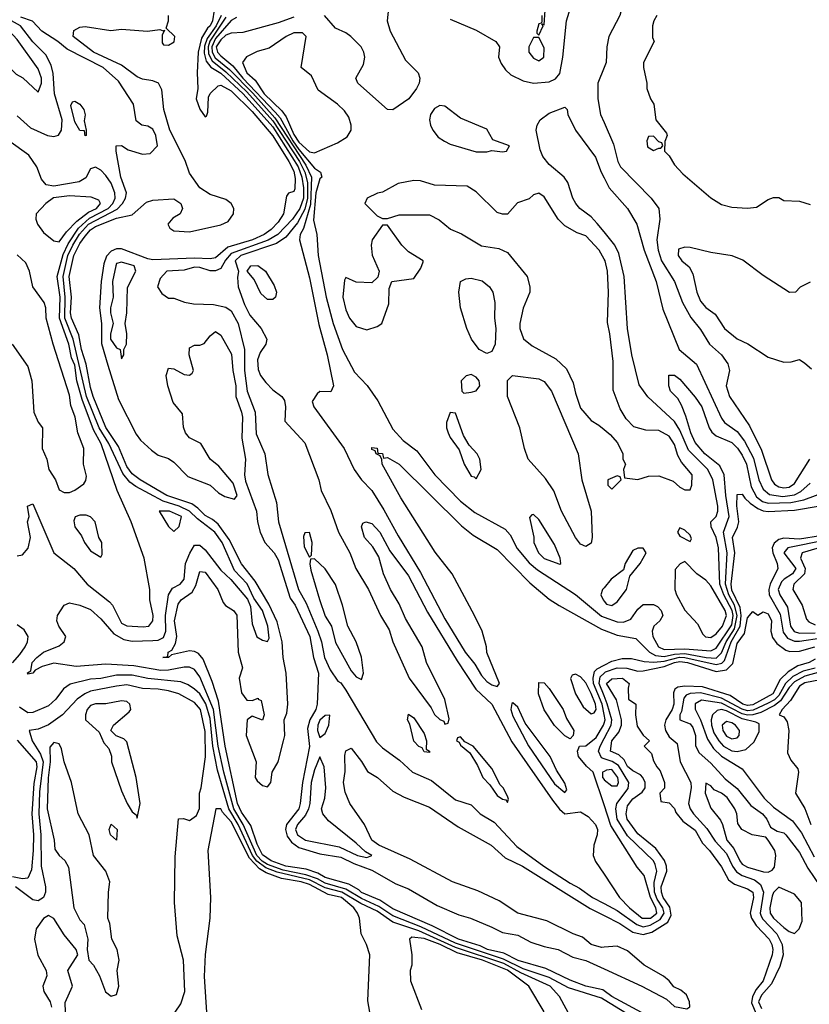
# Model space of a CAD drawing. Header units: inches. Extents: x 2380053 to 2584298, y 380219 to 546618.
# Tile 587 of 656: x 2517759 to 2520787, y 471980 to 475754. Entities that reach past the tile are written whole.
import ezdxf

# ---------------------------------------------------------------- set-up
doc = ezdxf.new("R2010")
doc.units = ezdxf.units.IN
doc.header["$MEASUREMENT"] = 0
doc.layers.add('C5417', color=7, linetype='Continuous')
doc.layers.add('C5427', color=7, linetype='Continuous')

msp = doc.modelspace()

# ---------------------------------------------------------------- linework, layer by layer
at = {"layer": 'C5417', "color": 2}
for points, elevation in [([(2519175.3, 475810), (2519168.9, 475750), (2519179.6, 475710), (2519238.9, 475598.9), (2519286.8, 475550), (2519294, 475530), (2519290.7, 475510), (2519280.7, 475490), (2519250.8, 475450), (2519190, 475409), (2519169.4, 475409.4), (2519055.3, 475510), (2519048.7, 475530), (2519078, 475582), (2519082.7, 475610), (2519079.3, 475630), (2519069.2, 475650), (2519028.7, 475690), (2519010, 475704), (2518970, 475722), (2518928, 475770)], 18), ([(2519410, 475756.3), (2519510, 475713.4), (2519584.7, 475670), (2519598.8, 475650), (2519595.5, 475610), (2519605.5, 475585.5), (2519622.3, 475562.3), (2519643.1, 475543.1), (2519690, 475519.1), (2519730, 475510.4), (2519790, 475515.3), (2519813.3, 475526.7), (2519830, 475547.3), (2519842.4, 475610), (2519856.3, 475750), (2519880.7, 475830)], 22), ([(2520000, 472032.4), (2519995.7, 472035.7), (2519929.6, 472050), (2519870, 472072.4), (2519777.3, 472117.3), (2519671.2, 472148.8), (2519616.1, 472176.1), (2519553.6, 472190), (2519524.5, 472204.5), (2519441.6, 472230), (2519340.9, 472280.9), (2519190, 472346.8), (2519140, 472380), (2519070, 472408.7), (2519059.4, 472419.4), (2519021.1, 472441.1), (2518930, 472466.7), (2518902.7, 472482.7), (2518857.9, 472497.9), (2518779.6, 472510), (2518723, 472530), (2518690, 472552.6), (2518670, 472594.5), (2518645.9, 472665.9), (2518610, 472716.8), (2518594.6, 472750), (2518546.8, 472970), (2518521.8, 473141.8), (2518497.4, 473217.4), (2518462.8, 473302.8), (2518444.4, 473324.4), (2518430, 473332.3), (2518410, 473334.5), (2518340.7, 473319.3), (2518330, 473309.6), (2518308, 473310), (2518327.3, 473312.7), (2518328.7, 473330), (2518342.5, 473337.5), (2518357.1, 473362.9), (2518361.7, 473390), (2518352.6, 473450), (2518366.3, 473513.7), (2518378.4, 473530), (2518420.1, 473559.9), (2518434.6, 473585.4), (2518450, 473638.8), (2518470, 473636.3), (2518518.4, 473570), (2518539.9, 473519.9), (2518548.7, 473508.7), (2518578.8, 473490), (2518591.6, 473471.5), (2518597.1, 473330), (2518614, 473270), (2518601, 473230), (2518610, 473174), (2518630, 473146), (2518650, 473144.7), (2518674, 473154), (2518674, 473150), (2518684.7, 473144.7), (2518696.3, 473090), (2518690, 473069), (2518650, 473084), (2518631.3, 473070), (2518627.7, 473010), (2518666, 472910), (2518662.6, 472850), (2518670, 472836.3), (2518690, 472818.4), (2518710, 472814), (2518722, 472830), (2518727.6, 472870), (2518749.7, 472910.2), (2518771.3, 472990), (2518775.4, 473010), (2518773.6, 473070), (2518783.3, 473096.7), (2518787.2, 473130), (2518781, 473250), (2518769.8, 473310), (2518765.8, 473370), (2518745.8, 473445.8), (2518714, 473514), (2518661.9, 473601.9), (2518610, 473668.3), (2518562.3, 473762.3), (2518520, 473820), (2518498.4, 473838.4), (2518470, 473853.7), (2518442.3, 473882.3), (2518418.6, 473898.6), (2518323.6, 473930), (2518220.5, 473990), (2518190, 474013), (2518170, 474041.3), (2518137.6, 474117.6), (2518090, 474191.5), (2518041, 474310), (2518030, 474343.7), (2518013.9, 474433.9), (2517996.2, 474490), (2517985.8, 474545.8), (2517957.1, 474610), (2517953.8, 474630), (2517957.5, 474690), (2517949.3, 474770), (2517966.8, 474850), (2517990, 474896.5), (2518010, 474924.2), (2518030, 474948.8), (2518050, 474961.8), (2518130, 474993.8), (2518190, 475006), (2518245.2, 475054.8), (2518270, 475061.7), (2518350, 475067), (2518376.4, 475050), (2518383.8, 475030), (2518374, 475010), (2518346.9, 474993.1), (2518327.7, 474970), (2518334.6, 474954.6), (2518350, 474944.9), (2518410, 474941.1), (2518530, 474967.4), (2518559.1, 474980.9), (2518579.1, 475010), (2518580.4, 475030), (2518569.6, 475050), (2518550, 475064.4), (2518490, 475083.5), (2518450, 475109.7), (2518410, 475165.1), (2518393.6, 475213.6), (2518334.3, 475330), (2518311.2, 475410), (2518304.6, 475484.6), (2518291.1, 475511.1), (2518270, 475519.6), (2518230, 475526), (2518210, 475535.1), (2518150, 475579.6), (2518042.4, 475630), (2517963.6, 475690), (2517967.2, 475712.7), (2517990, 475725.3), (2518010, 475727.2), (2518108.2, 475711.8), (2518150, 475717), (2518249.6, 475710.4), (2518295.9, 475715.9), (2518308.9, 475711.1), (2518314, 475714), (2518306, 475694), (2518305.2, 475665.2), (2518310, 475658), (2518330, 475656.3), (2518351.2, 475668.8), (2518354, 475690), (2518321.2, 475721.2), (2518329.6, 475750), (2518329.6, 475770)], 2), ([(2518504.6, 475790), (2518498, 475750), (2518490.1, 475730), (2518479, 475721), (2518456.5, 475683.5), (2518443.6, 475630), (2518439.5, 475550), (2518442, 475490), (2518436.3, 475450), (2518450, 475411), (2518470, 475382), (2518475.3, 475384.7), (2518480.4, 475399.6), (2518482.9, 475457.1), (2518490, 475471.3), (2518520.2, 475499.8), (2518530, 475502.8), (2518570, 475480.9), (2518650, 475402.3), (2518730, 475308.5), (2518791.6, 475210), (2518810, 475172.7), (2518815.3, 475144.8), (2518814.4, 475105.6), (2518810, 475095.3), (2518790, 475089), (2518782.4, 475077.6), (2518770.3, 475010), (2518750, 474978.4), (2518723.7, 474950), (2518697, 474930), (2518652.4, 474910), (2518557.4, 474882.6), (2518510, 474841.7), (2518490, 474837.3), (2518430, 474840.3), (2518270, 474834), (2518250, 474836.8), (2518150, 474876), (2518130, 474875.1), (2518110, 474866.9), (2518091.9, 474848.1), (2518082, 474818), (2518071.2, 474750), (2518064.9, 474650), (2518072.3, 474590), (2518073.4, 474513.4), (2518097.3, 474430), (2518138.6, 474298.6), (2518206, 474166), (2518222.8, 474142.8), (2518264, 474104), (2518290, 474084.4), (2518330, 474071.8), (2518350, 474058.4), (2518403.6, 474003.6), (2518490, 473970.3), (2518521.1, 473941.1), (2518545.9, 473925.9), (2518583.1, 473916.9), (2518592.7, 473930), (2518578, 473978), (2518522.8, 474042.8), (2518489.5, 474070), (2518453.2, 474130), (2518410, 474151.8), (2518395.1, 474170), (2518387.7, 474192.3), (2518383.2, 474243.2), (2518347.3, 474287.3), (2518326.6, 474350), (2518320.5, 474390), (2518330, 474418.8), (2518350, 474416.3), (2518390, 474394), (2518410, 474391), (2518420.2, 474399.8), (2518425.2, 474410), (2518409.6, 474469.6), (2518410, 474496), (2518430, 474506.8), (2518450, 474506.8), (2518466.8, 474513.2), (2518490, 474542.8), (2518510, 474558.8), (2518530, 474544.7), (2518571.4, 474471.4), (2518576, 474410), (2518588.2, 474350), (2518588.2, 474310), (2518610.2, 474250.2), (2518612.9, 474230), (2518610.3, 474150), (2518624.9, 474070), (2518621.3, 474010), (2518624.9, 473984.9), (2518666.8, 473870), (2518670.7, 473830), (2518680.7, 473790), (2518699.1, 473750), (2518734.4, 473710), (2518750, 473684), (2518796.5, 473536.5), (2518816.1, 473510), (2518872.2, 473390), (2518886.3, 473310), (2518905.3, 473250), (2518899.7, 473130), (2518894.2, 473110), (2518871.2, 473070), (2518862.6, 473037.4), (2518870, 472968), (2518843.6, 472830), (2518834.5, 472750), (2518830, 472729.6), (2518782.8, 472670), (2518778.8, 472650), (2518784.5, 472624.4), (2518801.4, 472601.4), (2518830, 472580.8), (2518910, 472556.5), (2518990, 472544.4), (2519040.3, 472520.3), (2519110, 472495), (2519201.8, 472441.9), (2519250, 472422.4), (2519359.5, 472359.5), (2519442.8, 472322.8), (2519487.3, 472310), (2519570, 472276.1), (2519610, 472256.1), (2519670, 472245.7), (2519718.9, 472218.9), (2519770, 472201.5), (2519824, 472190), (2519880.6, 472160.6), (2519930, 472148.8), (2520000, 472116.7)], 2), ([(2518532.3, 475770), (2518512.7, 475730), (2518478.5, 475681.5), (2518467.6, 475652.4), (2518465.9, 475625.9), (2518474.4, 475594.4), (2518491.8, 475571.8), (2518530, 475548.6), (2518615.7, 475470), (2518730, 475343), (2518826.5, 475190), (2518841.5, 475150), (2518847.5, 475110), (2518847.8, 475070), (2518833.8, 475030), (2518805.6, 474990), (2518749, 474930), (2518711.3, 474908.7), (2518570, 474857.7), (2518548, 474831.9), (2518530, 474800.7), (2518510, 474791.1), (2518490, 474791.1), (2518450, 474803.5), (2518430, 474805.1), (2518390, 474794.5), (2518322.8, 474790), (2518298, 474762), (2518287.7, 474730), (2518304.1, 474704.1), (2518330, 474686), (2518350, 474686), (2518391, 474671), (2518425.5, 474665.5), (2518502, 474662), (2518550, 474652), (2518570, 474638), (2518596.5, 474590), (2518621.5, 474490), (2518621.2, 474410), (2518631.5, 474330), (2518662, 474250), (2518666.1, 474166.1), (2518699.5, 474090), (2518710.4, 474010.3), (2518743.9, 473903.9), (2518752, 473830), (2518828, 473570), (2518857.8, 473517.8), (2518902.6, 473410), (2518915.9, 473370), (2518928, 473310), (2518950, 473262.8), (2518978.5, 473218.5), (2518990, 473213), (2519010, 473184), (2519126.8, 472986.8), (2519150, 472963), (2519216.1, 472916.1), (2519266, 472870), (2519338.5, 472838.5), (2519430, 472764), (2519490, 472744.7), (2519524.7, 472710), (2519578.3, 472678.3), (2519665.1, 472585.1), (2519768.5, 472510), (2519870, 472444), (2519905.6, 472425.6), (2519955.5, 472390), (2520000, 472366.6)], 6), ([(2519762, 475770), (2519762, 475750), (2519759.6, 475740.4), (2519750, 475738), (2519742, 475710), (2519742, 475702), (2519750, 475694), (2519766, 475730), (2519762, 475738), (2519770, 475734), (2519774, 475790)], 26), ([(2517750, 475386), (2517799.9, 475339.9), (2517866, 475310), (2517890, 475306.7), (2517908.1, 475311.9), (2517919.7, 475330), (2517921.4, 475370), (2517892.8, 475470), (2517887.7, 475547.7), (2517879.8, 475579.8), (2517858.9, 475618.9), (2517810, 475669.6), (2517761.7, 475730), (2517728, 475750)], 10), ([(2520000, 471998.1), (2519990, 472004.2), (2519863.4, 472043.4), (2519790, 472082.8), (2519690, 472116.2), (2519613.8, 472153.8), (2519430, 472214.8), (2519297.3, 472277.3), (2519190, 472319.9), (2519135.8, 472355.8), (2519070, 472385.6), (2519010, 472421.7), (2518930, 472444.4), (2518900.7, 472460.7), (2518856.5, 472476.5), (2518770, 472494.4), (2518710, 472516.6), (2518689, 472529), (2518668.7, 472550), (2518615.8, 472670), (2518579.9, 472730), (2518542, 472870), (2518520.7, 472970), (2518502.4, 473110), (2518450, 473235.6), (2518430, 473263.5), (2518410, 473272.3), (2518390, 473272.3), (2518330, 473260.7), (2518300.2, 473260.2), (2518197.1, 473277.1), (2518090, 473283.9), (2517975.6, 473275.6), (2517890, 473287.8), (2517844.7, 473275.3), (2517818.8, 473261.2), (2517810, 473249.2), (2517790, 473246), (2517789.6, 473250.4), (2517802, 473258), (2517807, 473290), (2517824.5, 473310), (2517850, 473330.4), (2517910, 473354.8), (2517929, 473370), (2517936, 473390), (2517909, 473430), (2517902, 473450), (2517904, 473470), (2517929.6, 473510.4), (2517950, 473518.8), (2517990, 473510.6), (2518030, 473493), (2518070, 473458), (2518120.7, 473400.7), (2518158.7, 473378.7), (2518190, 473372.6), (2518270, 473374.2), (2518290, 473376.1), (2518310, 473385.7), (2518319.8, 473410), (2518318.2, 473470), (2518329.8, 473550.2), (2518345.3, 473574.7), (2518374.5, 473590), (2518389.6, 473610), (2518395.4, 473670), (2518410.9, 473709.1), (2518430, 473740.5), (2518450, 473740.4), (2518470, 473722.4), (2518530, 473643.8), (2518568.9, 473608.9), (2518632.8, 473532.8), (2518644.4, 473504.4), (2518650, 473438), (2518669, 473389), (2518690, 473376.3), (2518710, 473371), (2518716.3, 473383.7), (2518710.8, 473430), (2518690, 473489.4), (2518656.6, 473536.6), (2518631.5, 473591.5), (2518583.3, 473643.3), (2518535.6, 473750), (2518507.7, 473790), (2518440.3, 473840.3), (2518410.8, 473870.8), (2518370, 473889.9), (2518308.9, 473908.9), (2518204.6, 473964.6), (2518181.8, 473981.8), (2518154.3, 474014.3), (2518101.1, 474130), (2518064.2, 474190), (2518015.8, 474310), (2517964.6, 474530), (2517932.1, 474610), (2517933.7, 474690), (2517925.9, 474770), (2517944.3, 474850), (2517962.6, 474890), (2517988.4, 474931.6), (2518022.8, 474970), (2518132.4, 475027.6), (2518153.7, 475050), (2518165.1, 475070), (2518168.5, 475090), (2518147.2, 475150), (2518128.7, 475250), (2518129.1, 475270.9), (2518150, 475272), (2518175.3, 475255.3), (2518230, 475238), (2518259, 475241), (2518288, 475270), (2518281.2, 475310), (2518270, 475334), (2518250, 475345.2), (2518228, 475350), (2518206, 475366), (2518195.1, 475430), (2518138, 475518), (2518078.7, 475570), (2517940.5, 475640.5), (2517905.1, 475670), (2517843.6, 475710), (2517807.9, 475747.9), (2517763.5, 475763.5)], 6), ([(2518550, 475763.5), (2518488.8, 475671.2), (2518481.2, 475650), (2518482.7, 475622.7), (2518496.7, 475596.7), (2518550, 475554.3), (2518630, 475476.8), (2518730, 475366.8), (2518832.3, 475210), (2518852.3, 475170), (2518862.4, 475130), (2518862.3, 475070), (2518852.7, 475027.3), (2518824.2, 474975.8), (2518780.1, 474919.9), (2518744.1, 474895.9), (2518607.2, 474850), (2518585.5, 474830), (2518598, 474790), (2518594.3, 474765.7), (2518597.5, 474730), (2518621.7, 474661.7), (2518641.2, 474621.2), (2518684.9, 474570), (2518707.3, 474530), (2518702.8, 474510), (2518681.1, 474478.9), (2518670.4, 474450), (2518673.8, 474413.8), (2518683, 474390), (2518703.4, 474363.4), (2518730, 474335.5), (2518764, 474310), (2518774.6, 474294.6), (2518778.4, 474270), (2518775.3, 474215.3), (2518852.1, 474132.1), (2518906.7, 473990), (2518915.3, 473950), (2518952.4, 473872.4), (2518982, 473790), (2519025.5, 473710), (2519048, 473650), (2519097.1, 473570), (2519143.1, 473470), (2519175.6, 473415.6), (2519190.4, 473370), (2519253, 473230), (2519336.4, 473116.4), (2519350, 473091.3), (2519370, 473071.3), (2519385.4, 473065.4), (2519390, 473054), (2519402, 473058), (2519406, 473074), (2519390, 473148), (2519319.5, 473290), (2519302.9, 473350), (2519238.3, 473458.3), (2519214.9, 473514.9), (2519180.7, 473570), (2519154, 473630), (2519135.9, 473695.9), (2519113.8, 473733.8), (2519081.2, 473770), (2519069.4, 473810.6), (2519075.3, 473824.7), (2519086, 473830), (2519110, 473822.8), (2519140.5, 473790), (2519178, 473718), (2519250, 473622), (2519322.6, 473482.6), (2519436.3, 473296.3), (2519508.2, 473188.2), (2519570.3, 473130), (2519646.8, 472986.8), (2519802.3, 472762.3), (2519828.6, 472728.6), (2519850, 472710.3), (2519910, 472718), (2519939.5, 472699.5), (2519966.7, 472670), (2519975.3, 472650), (2519973.6, 472630), (2519960.2, 472590), (2519957.8, 472550), (2519967.3, 472527.3), (2520000, 472478.7)], 10), ([(2518590, 475762.7), (2518570, 475750.8), (2518510, 475682.4), (2518495.5, 475650), (2518496.6, 475630), (2518508.1, 475608.1), (2518563.2, 475563.1), (2518652.8, 475472.8), (2518738.1, 475378.1), (2518856.2, 475196.2), (2518877.7, 475150), (2518874.4, 475045.6), (2518847, 474953), (2518834.4, 474930), (2518832.7, 474910), (2518870, 474764.7), (2518905.8, 474585.8), (2518938.4, 474470), (2518962, 474350), (2518952, 474328), (2518910, 474329), (2518899.8, 474320.2), (2518880.7, 474290), (2518887.3, 474270), (2519003.8, 474110), (2519041.3, 474030), (2519070, 473990.6), (2519108.9, 473948.9), (2519156, 473876), (2519210, 473776.3), (2519295.6, 473635.6), (2519390, 473458), (2519467.4, 473330), (2519504.2, 473284.2), (2519530, 473240.5), (2519550, 473218), (2519570, 473204.9), (2519590, 473198), (2519599, 473210), (2519550, 473328), (2519549.2, 473350), (2519532.7, 473410), (2519502.7, 473470), (2519417, 473630), (2519352.7, 473712.7), (2519221.2, 473921.2), (2519149, 474050), (2519148.4, 474068.4), (2519142, 474082), (2519126, 474090), (2519122, 474102), (2519110, 474106), (2519110, 474114), (2519130, 474112), (2519132.7, 474092.7), (2519150, 474091.3), (2519154, 474074), (2519170, 474076), (2519214.8, 474050), (2519453.7, 473813.7), (2519498, 473778), (2519590, 473722.8), (2519716, 473596), (2519790, 473533.4), (2519828.5, 473508.5), (2519990, 473417.6), (2520000, 473413.8)], 14), ([(2518810, 475763.9), (2518750, 475741.4), (2518615.1, 475704.9), (2518570, 475702.4), (2518550, 475694), (2518530, 475677.1), (2518512.1, 475650), (2518517.7, 475630), (2518530, 475615.9), (2518576.6, 475576.6), (2518615.3, 475530), (2518739.4, 475399.4), (2518757.4, 475377.4), (2518806.2, 475290), (2518830, 475257), (2518890, 475184.6), (2518912, 475170), (2518918, 475150), (2518910, 475144), (2518894.7, 475090), (2518885.7, 474985.7), (2518898.9, 474930), (2518904, 474850), (2518934.9, 474690), (2518961.5, 474590), (2518996.5, 474490), (2519043, 474403), (2519091.7, 474351.7), (2519132.9, 474292.9), (2519190, 474184.9), (2519230, 474140.7), (2519281.6, 474101.6), (2519350.6, 474010), (2519449.2, 473909.2), (2519505.1, 473865.1), (2519620.9, 473800.9), (2519639.7, 473779.7), (2519666.8, 473726.8), (2519712.5, 473672.5), (2519745.4, 473645.4), (2519891.1, 473551.1), (2519990, 473467.9), (2520000, 473464.3)], 18), ([(2520000, 475570), (2519976, 475510), (2519976, 475450), (2519986.8, 475390), (2520000, 475360.1)], 22), ([(2520000, 474940.7), (2519973.3, 474973.3), (2519950, 474998.4), (2519907, 475030), (2519892, 475050), (2519880.7, 475070), (2519860.7, 475130), (2519847, 475150), (2519790, 475199.5), (2519765.1, 475230), (2519755.3, 475255.3), (2519739.3, 475330), (2519744, 475350), (2519755.3, 475370), (2519790, 475396), (2519850, 475418), (2519858, 475410), (2519861, 475390), (2519890.4, 475330), (2519967.5, 475227.5), (2519989, 475169), (2520000, 475147.6)], 18), ([(2517750, 473698.8), (2517770, 473702.8), (2517791.5, 473728.5), (2517800.9, 473770), (2517789.5, 473829.5), (2517795.3, 473850), (2517789.2, 473890), (2517810, 473898), (2517890.5, 473710.5), (2517966.8, 473650), (2518017.3, 473590), (2518103, 473523), (2518114.4, 473510), (2518150, 473441.6), (2518170, 473430.5), (2518233, 473427), (2518254, 473430), (2518269.3, 473450), (2518271.3, 473470), (2518258, 473530), (2518258, 473570), (2518236, 473690), (2518186.6, 473830), (2518132.3, 473950), (2518071.1, 474128.9), (2518041.6, 474181.6), (2517998, 474298), (2517978.5, 474370), (2517970, 474429.4), (2517957.6, 474457.6), (2517947.1, 474510), (2517912.3, 474610), (2517913.8, 474690), (2517903.2, 474770), (2517925.7, 474854.3), (2517944.7, 474895.3), (2517984.6, 474955.4), (2518026.9, 474993.1), (2518098.5, 475030), (2518116.8, 475050), (2518125, 475070), (2518124.5, 475090), (2518110, 475127), (2518090, 475157), (2518070, 475177), (2518050, 475189.2), (2518030, 475182), (2518012.2, 475147.8), (2517987.3, 475132.7), (2517890, 475116.4), (2517861.2, 475121.2), (2517842.4, 475142.4), (2517824.2, 475190), (2517794.6, 475234.6), (2517717, 475290)], 10), ([(2520000, 474836.5), (2519980.9, 474870), (2519930, 474925.2), (2519897.5, 474937.5), (2519850, 474964), (2519824, 474990), (2519770, 475075.3), (2519750, 475088.7), (2519730, 475082), (2519712.7, 475067.3), (2519667.5, 475052.5), (2519630, 475008.7), (2519610, 475008), (2519590, 475015.3), (2519510, 475094), (2519475.5, 475115.5), (2519350, 475119.3), (2519296.6, 475136.6), (2519270, 475138), (2519210, 475126), (2519150, 475093.2), (2519130.9, 475089.1), (2519092, 475070), (2519082, 475050), (2519130, 475002), (2519150, 474992), (2519170, 474992), (2519214.6, 475005.4), (2519330, 475006), (2519367.1, 474987.1), (2519410.7, 474950.7), (2519452.8, 474932.8), (2519530, 474886.8), (2519596.9, 474876.9), (2519630, 474862), (2519704.7, 474770), (2519716, 474730), (2519716, 474710), (2519690, 474648), (2519677.3, 474590), (2519677.3, 474570), (2519690.6, 474530.6), (2519724.1, 474504.1), (2519814.6, 474454.6), (2519856.4, 474416.4), (2519882, 474362), (2519890, 474322), (2519910, 474264.7), (2519950, 474218), (2519979.8, 474199.8), (2520000, 474183.1)], 22), ([(2517730.4, 474510.3), (2517790, 474424.7), (2517805.5, 474370), (2517813.4, 474250), (2517830, 474211.3), (2517846, 474190), (2517844.9, 474110), (2517863, 474070), (2517870.8, 474030), (2517896, 473990), (2517910, 473952), (2517930, 473942), (2517950, 473942), (2517970, 473951.3), (2518004.7, 473975.3), (2518012.5, 473987.5), (2518015.5, 474004.5), (2518003.7, 474050), (2518004.5, 474110), (2517982, 474170), (2517971.8, 474230), (2517955.6, 474275.6), (2517950, 474315.3), (2517887.3, 474510), (2517861.2, 474610), (2517859.3, 474650), (2517852.7, 474670), (2517809.3, 474730), (2517797, 474790), (2517782, 474822), (2517750, 474853.2)], 14), ([(2520000, 473577.1), (2519994, 473570), (2519987.7, 473550), (2519996.3, 473530), (2520000, 473525.7)], 22), ([(2517731.5, 473288.5), (2517759.2, 473320.8), (2517780.5, 473350), (2517789.6, 473370), (2517791.8, 473390), (2517775.6, 473415.6), (2517750, 473434.5)], 10), ([(2520000, 473090.4), (2519992.8, 473130), (2519959.9, 473210), (2519957.8, 473230), (2519964, 473256), (2519973.7, 473266.3), (2520000, 473280)], 10), ([(2519873.2, 471930), (2519829.5, 472010), (2519793, 472050), (2519680.4, 472100.4), (2519616.1, 472136.1), (2519430, 472198.5), (2519290, 472262), (2519190, 472295.2), (2519130, 472337.1), (2519067, 472367), (2518994.2, 472410), (2518930, 472427.1), (2518870, 472457), (2518746.6, 472486.6), (2518703.5, 472503.5), (2518668.9, 472528.9), (2518652.4, 472550), (2518596.7, 472670), (2518560.7, 472730), (2518518.1, 472878.1), (2518500.2, 472970), (2518490, 473075.1), (2518472.3, 473132.3), (2518450, 473169.8), (2518430, 473188.5), (2518405.1, 473205.1), (2518376.4, 473216.4), (2518250, 473228.8), (2518190, 473241.6), (2518130, 473241.8), (2518070, 473228.6), (2518030, 473226.9), (2517952.3, 473207.7), (2517926.8, 473190), (2517897.3, 473150), (2517870, 473123.7), (2517810, 473099), (2517790, 473098), (2517758.5, 473118.5)], 10), ([(2520000, 473163), (2519981.2, 473210), (2519984.9, 473235.1), (2520000, 473248.9)], 6), ([(2518355.3, 471950), (2518377.5, 471982.5), (2518392.7, 472030), (2518387.3, 472150), (2518363.3, 472243.3), (2518353, 472370), (2518354.8, 472545.2), (2518368.4, 472691.6), (2518387.3, 472692.7), (2518410, 472684.7), (2518436.5, 472703.5), (2518448.9, 472731.1), (2518449, 472790), (2518455.3, 472810), (2518471.2, 472928.8), (2518470, 473026), (2518452.5, 473110), (2518430, 473137.4), (2518369.4, 473170), (2518330, 473181.8), (2518290, 473188.7), (2518230, 473190.9), (2518170, 473204.2), (2518130, 473199.3), (2518030, 473180.3), (2518009.4, 473170.6), (2517979.5, 473150), (2517923.7, 473090), (2517870, 473051.1), (2517830, 473035.1), (2517796, 473030), (2517806.5, 472990), (2517838.8, 472938.8), (2517848.9, 472910), (2517834.4, 472794.4), (2517832.1, 472710), (2517839.8, 472630), (2517841.8, 472510), (2517857.4, 472430), (2517857.4, 472410), (2517850.2, 472389.8), (2517830, 472376.9), (2517810, 472380.5), (2517743.5, 472430)], 14), ([(2520000, 472744.2), (2519958, 472870), (2519932.7, 472892.7), (2519902, 472930), (2519898, 472950), (2519906, 472970), (2519930, 472970.8), (2519970, 473002.6), (2519997.3, 473050), (2520000, 473058.4)], 10), ([(2517750, 472993), (2517821.6, 472910), (2517824.3, 472890), (2517812.9, 472827.1), (2517805, 472710), (2517812.2, 472630), (2517810.8, 472569.2), (2517804.4, 472495.6), (2517790, 472463.7), (2517770, 472461.3), (2517731.4, 472468.6)], 10), ([(2520000, 472921.2), (2519990, 472924.5), (2519978.2, 472950), (2519984.5, 472970), (2520000, 472999.2)], 6), ([(2520000, 472199.2), (2519990, 472198.4), (2519950, 472209.7), (2519917.2, 472237.3), (2519881.2, 472250), (2519780.4, 472300.4), (2519670, 472329.8), (2519597.5, 472377.5), (2519515.5, 472415.5), (2519419.3, 472450), (2519256.6, 472536.6), (2519136, 472590), (2519109.6, 472610), (2519080.9, 472670), (2519024.5, 472750), (2519007, 472793), (2519000.9, 472830), (2519006.8, 472873.2), (2519006, 472934), (2519010, 472952), (2519030, 472962), (2519070, 472911), (2519093, 472873), (2519131, 472850), (2519190, 472797.3), (2519234, 472774), (2519330, 472735.5), (2519440.3, 472660.3), (2519566.8, 472590), (2519621.2, 472541.2), (2519687.3, 472510), (2519947.2, 472347.2), (2520000, 472320.5)], 2), ([(2520000, 472873), (2519994, 472870), (2519994, 472850), (2520000, 472842)], 10), ([(2519102, 471950), (2519093.6, 471993.6), (2519101.2, 472170), (2519089.3, 472209.3), (2519069, 472250), (2519062, 472310), (2519054, 472330), (2519040.7, 472350), (2518993.7, 472390), (2518941.7, 472401.7), (2518870, 472439.9), (2518838.7, 472450), (2518763, 472463), (2518704, 472484), (2518679, 472499), (2518639.8, 472539.8), (2518570, 472679.3), (2518536.3, 472716.3), (2518530, 472729.4), (2518511, 472729), (2518480.4, 472570), (2518490.4, 472390), (2518488.5, 472310), (2518470.6, 472170.6), (2518467.1, 472087.1), (2518477.3, 471930)], 14), ([(2517935.1, 471950), (2517932.9, 471987.1), (2517961.2, 472050), (2517944, 472110), (2517982, 472170), (2517975.3, 472190), (2517930, 472246), (2517890, 472309.3), (2517870, 472320.9), (2517850, 472309.3), (2517822, 472270), (2517815.5, 472230), (2517828.3, 472168.3), (2517860.7, 472110), (2517862.8, 472090), (2517847.3, 472050), (2517851, 472030), (2517876, 471990), (2517881, 471970)], 18), ([(2519770.9, 471950.9), (2519711.3, 472050), (2519630, 472111.3), (2519534.2, 472150), (2519437.1, 472177.1), (2519371.8, 472210), (2519310, 472232.2), (2519262.9, 472237.1), (2519254, 472230), (2519262.8, 472170), (2519262.8, 472130), (2519256, 472110), (2519258, 472070), (2519299.8, 471959.8)], 14)]:
    msp.add_lwpolyline(points, dxfattribs=dict(at, elevation=elevation))
for points, elevation in [([(2517670, 475735.4), (2517610.8, 475730), (2517568.8, 475710), (2517573.4, 475690), (2517630, 475633.4), (2517661, 475610), (2517706, 475586), (2517745.5, 475545.5), (2517770.5, 475530.5), (2517830, 475476), (2517842.9, 475510), (2517842.4, 475530), (2517830, 475565.2), (2517750, 475677.6), (2517700.7, 475730)], 14), ([(2518843.7, 475703.7), (2518810, 475703.7), (2518781, 475690), (2518715.9, 475644.1), (2518670, 475632.3), (2518628.4, 475611.6), (2518613.4, 475590), (2518630.4, 475550), (2518661.5, 475521.5), (2518696.8, 475470), (2518764.2, 475404.2), (2518780.9, 475381), (2518810, 475314.3), (2518830, 475284.3), (2518870, 475248), (2518890, 475244.2), (2518977.8, 475282.2), (2519015.1, 475304.9), (2519029.6, 475330), (2519029.6, 475350), (2519020.7, 475380.7), (2519004.4, 475404.4), (2518978, 475430), (2518904.1, 475484.1), (2518878.6, 475538.6), (2518838, 475570), (2518858, 475690)], 22), ([(2519750, 475686), (2519730, 475686), (2519711.3, 475650), (2519711.3, 475630), (2519730, 475606), (2519750, 475596), (2519768.7, 475610), (2519770, 475646)], 26), ([(2518010, 475309), (2518007.3, 475327.3), (2517990, 475328.7), (2517970, 475362), (2517954.6, 475425.4), (2517961.2, 475438.8), (2517970, 475441), (2517990, 475430.6), (2518004.9, 475410), (2518010.4, 475389.6), (2518006.4, 475366.4), (2518014, 475330), (2518014, 475310)], 6), ([(2519370, 475425.2), (2519350, 475413.2), (2519334, 475390), (2519330.7, 475370), (2519334, 475350), (2519344, 475330), (2519364.1, 475304.1), (2519388.1, 475288.1), (2519410, 475277.3), (2519510, 475246.8), (2519550, 475246.8), (2519570, 475252), (2519610, 475246.8), (2519626, 475250), (2519638, 475270), (2519574, 475294), (2519550, 475334), (2519450, 475376), (2519390, 475422.7)], 22), ([(2517950, 475078.9), (2517889.2, 475070.8), (2517859.3, 475050), (2517822.8, 475010), (2517820.7, 474990), (2517827.3, 474970), (2517850, 474938.8), (2517890, 474906), (2517910, 474902.8), (2517938.6, 474941.4), (2517977.9, 474982.1), (2518023.3, 475016.7), (2518054, 475030), (2518069.5, 475050), (2518062.5, 475062.5), (2518033.6, 475073.6)], 14), ([(2519170, 474966), (2519150, 474966), (2519111, 474910), (2519106.8, 474890), (2519110.9, 474850.9), (2519138, 474790), (2519132.7, 474767.3), (2519110, 474746), (2519050, 474748), (2519010, 474766), (2519004.7, 474755.3), (2518998.8, 474690), (2519010, 474642), (2519024, 474610), (2519050, 474578), (2519090, 474564.7), (2519130, 474578), (2519148, 474590), (2519174.6, 474665.4), (2519176.4, 474723.6), (2519186, 474750), (2519270, 474762), (2519298, 474802), (2519306, 474826), (2519306, 474830), (2519250, 474864), (2519224, 474890)], 22), ([(2518150, 474825.2), (2518130, 474819), (2518127.2, 474810), (2518114.9, 474750), (2518118, 474690), (2518106.9, 474650), (2518107.1, 474630), (2518117.1, 474590), (2518107.3, 474550), (2518107.2, 474530), (2518130, 474496.3), (2518144.7, 474490), (2518150, 474454), (2518158, 474470), (2518158, 474490), (2518169.2, 474510.8), (2518169.5, 474550), (2518163.7, 474590), (2518169.3, 474630), (2518172.1, 474727.9), (2518204, 474790), (2518198, 474810)], 6), ([(2518710, 474682), (2518684.2, 474704.2), (2518657.6, 474757.6), (2518631.3, 474790), (2518646, 474810), (2518671.7, 474811.7), (2518701.5, 474790), (2518735.1, 474735.1), (2518743.9, 474710), (2518740.3, 474690), (2518730, 474682)], 10), ([(2519550, 474474), (2519521.2, 474490), (2519492.3, 474530), (2519474, 474570), (2519449.6, 474650), (2519443.7, 474710), (2519449.5, 474750.5), (2519470, 474761), (2519490, 474762.8), (2519532.8, 474752.8), (2519561, 474730), (2519574, 474710), (2519580.7, 474670), (2519580.5, 474610), (2519585.5, 474570), (2519582.8, 474510), (2519570, 474482)], 18), ([(2519490, 474394), (2519471.1, 474388.9), (2519452, 474370), (2519454, 474330), (2519462, 474322), (2519490, 474326), (2519510, 474331.3), (2519524, 474350), (2519521.2, 474370), (2519510, 474384)], 22), ([(2519930, 473735.3), (2519910, 473744), (2519890, 473769), (2519837, 473870), (2519807.9, 473947.9), (2519775.3, 473995.3), (2519709.3, 474070), (2519695.1, 474110), (2519677, 474190), (2519629.5, 474310), (2519629.3, 474370.7), (2519649.2, 474390.8), (2519750, 474377.3), (2519770, 474366.8), (2519799.1, 474330), (2519900.7, 474090), (2519914.9, 473990), (2519950.4, 473870), (2519954.8, 473770), (2519950, 473748)], 18), ([(2519410, 474248), (2519396, 474210), (2519396, 474190), (2519402.8, 474170), (2519410, 474152), (2519444.9, 474104.9), (2519464, 474050), (2519490, 474004.7), (2519502, 474002), (2519510, 473994), (2519528.7, 474030), (2519524, 474070), (2519514, 474090), (2519483.2, 474123.2), (2519460.9, 474160.9), (2519430, 474246)], 22), ([(2517990, 473855.3), (2517971.3, 473848.7), (2517966.8, 473833.2), (2517971, 473810), (2517995.5, 473775.5), (2518007.3, 473750), (2518030, 473718), (2518070, 473694), (2518075.3, 473704.7), (2518074, 473750), (2518062, 473770), (2518048.7, 473830), (2518030, 473848.7), (2518014.6, 473854.6)], 14), ([(2518334, 473870), (2518294, 473870), (2518330, 473812), (2518350, 473792), (2518370, 473812), (2518379.5, 473850)], 10), ([(2519730, 473858), (2519723.6, 473856.4), (2519714, 473846), (2519731, 473771), (2519731, 473750), (2519748, 473710), (2519770, 473688.5), (2519830, 473666.8), (2519834, 473670), (2519832.3, 473690), (2519810, 473742), (2519750, 473838)], 22), ([(2518870, 473788), (2518852.7, 473787.3), (2518847.3, 473772.7), (2518850, 473734), (2518870, 473694), (2518878, 473702), (2518881.2, 473750)], 10), ([(2518890, 473688), (2518874, 473686), (2518871.6, 473668.4), (2518876, 473644), (2518908.2, 473531.8), (2518930, 473467.3), (2518954.8, 473430), (2518970, 473366.8), (2519030, 473258.8), (2519050, 473236), (2519070, 473224.7), (2519077, 473250), (2519069.3, 473310.7), (2519050, 473369), (2519018, 473430), (2518997.6, 473510), (2518970, 473588.7), (2518930, 473649)], 10), ([(2519890, 473245.2), (2519878, 473242), (2519871, 473229), (2519890, 473170.8), (2519919.9, 473119.9), (2519950, 473093.4), (2519962, 473098), (2519969.5, 473110.5), (2519966.6, 473130), (2519950, 473171.3), (2519930, 473212.3), (2519910, 473235.1)], 14), ([(2519870, 472998), (2519850, 473008.7), (2519810, 473049), (2519770, 473108.7), (2519749.2, 473170), (2519750, 473214), (2519770, 473212), (2519790, 473191.3), (2519842.8, 473110), (2519856.3, 473076.3), (2519884.7, 473030), (2519882, 473010)], 10), ([(2518150, 473143.7), (2518090, 473131.8), (2518050, 473131.6), (2518030, 473125.2), (2518017.3, 473110), (2518010.8, 473090), (2518011.3, 473070), (2518063.5, 473023.5), (2518082, 472982), (2518101, 472961), (2518111.1, 472931.1), (2518111, 472910), (2518150, 472798), (2518171, 472750), (2518190, 472718), (2518206, 472706), (2518210, 472694), (2518221.2, 472750), (2518205.2, 472850), (2518170, 472986), (2518158, 472998), (2518129, 473009), (2518108.7, 473030), (2518119, 473050), (2518178.9, 473101.1), (2518185.2, 473110), (2518181.2, 473130), (2518170, 473141.2)], 18), ([(2519650, 473135.3), (2519646.4, 473133.6), (2519642, 473110), (2519650, 473084.7), (2519710, 472971), (2519810, 472825.5), (2519850, 472792), (2519857.2, 472802.8), (2519850, 472828), (2519817.2, 472877.2), (2519793.6, 472930), (2519698, 473058), (2519670, 473119)], 14), ([(2518948.4, 473088.4), (2518930, 473086.6), (2518910, 473069.4), (2518902.4, 473050), (2518901.5, 473030), (2518910, 473002.8), (2518930, 473018.8), (2518945.1, 473050)], 6), ([(2519330, 472946), (2519310, 472948), (2519303.1, 472963.1), (2519290, 472969), (2519270, 472989), (2519254.6, 473054.6), (2519246.6, 473070), (2519250, 473092), (2519270, 473078), (2519310, 473018), (2519318.8, 472990), (2519318, 472958), (2519330.6, 472950.6)], 6), ([(2517890, 472984), (2517874.4, 472965.6), (2517876.5, 472910), (2517867.8, 472847.8), (2517864.4, 472730), (2517890.7, 472610), (2517894.4, 472574.4), (2517911, 472550), (2517932.1, 472532.1), (2517946.2, 472506.2), (2517967.3, 472350), (2517990, 472304.7), (2518006.4, 472286.4), (2518021, 472230), (2518018, 472190), (2518024.7, 472150), (2518042, 472130), (2518064.7, 472090), (2518088.5, 472028.5), (2518110, 472011), (2518130, 472018), (2518139.3, 472050), (2518132.7, 472110), (2518140.9, 472150), (2518132.7, 472190), (2518112.7, 472230), (2518105.2, 472290), (2518097.2, 472310), (2518099.3, 472410), (2518105.2, 472450), (2518089, 472490), (2518042, 472550), (2518025.6, 472630), (2517983.7, 472710), (2517957.6, 472830), (2517929.6, 472910), (2517918.9, 472958.9), (2517910, 472978)], 18), ([(2519450, 473006), (2519438, 473002), (2519434, 472990), (2519444.7, 472984.7), (2519450, 472974), (2519484.7, 472944.7), (2519515.3, 472895.3), (2519534.8, 472850), (2519562, 472822), (2519590, 472781), (2519610, 472766), (2519623.6, 472763.6), (2519630, 472754), (2519633.6, 472766.4), (2519630, 472778), (2519612.7, 472810), (2519601.5, 472821.5), (2519570, 472884), (2519498, 472970), (2519466, 472986)], 10), ([(2518910, 472929), (2518890, 472879.3), (2518876.5, 472830), (2518872.2, 472750), (2518867.1, 472730), (2518854.9, 472705.1), (2518824.7, 472670), (2518816.9, 472650), (2518824.4, 472630), (2518854.8, 472610), (2518983.6, 472583.6), (2519054, 472550), (2519090, 472543.6), (2519109.2, 472550), (2519084.9, 472564.9), (2519050, 472598), (2518942.9, 472682.9), (2518921.6, 472710), (2518917, 472730), (2518929.6, 472770.4), (2518933, 472810), (2518927.3, 472890)], 6), ([(2518130, 472609), (2518107, 472630), (2518102.7, 472650), (2518110, 472671.3), (2518132.7, 472650)], 14)]:
    msp.add_lwpolyline(points, close=True, dxfattribs=dict(at, elevation=elevation))
at = {"layer": 'C5427', "color": 2}
for points, elevation in [([(2520000, 475927.3), (2520011.5, 475950), (2520028.3, 476011.7), (2520050, 476042.8), (2520070, 476058), (2520110, 476064.9), (2520134, 476054), (2520155.5, 476035.5), (2520158, 476010), (2520152.7, 475990), (2520095.8, 475884.2), (2520075.8, 475830), (2520060.5, 475770), (2520018, 475690), (2520010.4, 475650), (2520008, 475590), (2520000, 475570)], 22), ([(2520202, 475770), (2520191.3, 475750), (2520186, 475730), (2520186, 475686), (2520192, 475670), (2520151.3, 475590), (2520151, 475570), (2520164.7, 475510), (2520164.7, 475490), (2520178, 475450), (2520190.7, 475430.7), (2520198, 475370), (2520239.6, 475319.6), (2520242, 475310), (2520232.7, 475287.3), (2520232, 475250), (2520250, 475232), (2520270, 475198), (2520302.5, 475162.5), (2520410, 475071), (2520450, 475046), (2520490, 475036), (2520550, 475031), (2520584.7, 475035.3), (2520630, 475064.7), (2520650, 475072), (2520670, 475072), (2520690, 475061), (2520750, 475058.8), (2520790, 475046)], 26), ([(2520000, 475360.1), (2520036.7, 475276.7), (2520053, 475210), (2520063, 475190), (2520180.7, 475070), (2520210.7, 475030), (2520214, 474990), (2520202.6, 474910), (2520207.9, 474870), (2520220.8, 474830), (2520270.4, 474750), (2520301.3, 474670), (2520332.8, 474612.7), (2520370, 474566.8), (2520404, 474510), (2520450.8, 474470), (2520475.2, 474435.2), (2520480.7, 474410), (2520468, 474350), (2520480.5, 474310), (2520557.4, 474197.4), (2520603.8, 474103.8), (2520641.7, 473990), (2520654.3, 473974.3), (2520670, 473964), (2520690, 473959.1), (2520710, 473962), (2520730, 473975.8), (2520789.2, 474070)], 22), ([(2520000, 475147.6), (2520019.3, 475110), (2520090.4, 475030.3), (2520126, 474970), (2520153.7, 474870), (2520200.4, 474750), (2520224.8, 474644.8), (2520287.7, 474490), (2520354, 474434), (2520450, 474226.8), (2520462, 474210), (2520510, 474175.8), (2520538.3, 474138.3), (2520573.4, 474073.4), (2520594.2, 473990), (2520610, 473954), (2520634.8, 473934.8), (2520686, 473926), (2520730, 473932.8), (2520754.2, 473945.8), (2520790, 473977)], 18), ([(2520000, 473464.3), (2520050, 473446.5), (2520075.1, 473444.9), (2520103, 473457), (2520130, 473494.8), (2520150, 473513), (2520190, 473513), (2520204.7, 473504.7), (2520219.1, 473490), (2520224.9, 473470), (2520214, 473450), (2520190.4, 473429.6), (2520184.9, 473410), (2520187.2, 473390), (2520208.8, 473350), (2520230, 473339.7), (2520310, 473343.1), (2520410, 473335.6), (2520430, 473344.9), (2520490, 473435.3), (2520494.7, 473470), (2520491.9, 473490), (2520459.1, 473550), (2520443.9, 473590), (2520438.4, 473730), (2520429.8, 473770), (2520411.1, 473810), (2520409.5, 473830), (2520429.8, 473850.2), (2520436.8, 473870), (2520436.8, 473890), (2520417.4, 473990), (2520397.4, 474030), (2520323.7, 474103.7), (2520290, 474180.7), (2520270, 474213.6), (2520168.4, 474308.5), (2520134.9, 474354.9), (2520106.3, 474470), (2520089.7, 474570.3), (2520077.4, 474770), (2520057.2, 474857.3), (2520041.6, 474890), (2520000, 474940.7)], 18), ([(2520790, 474748), (2520751.6, 474728.4), (2520734, 474710), (2520711.6, 474708.4), (2520610, 474773.2), (2520532.1, 474832.1), (2520491.6, 474848.4), (2520410, 474861.2), (2520330, 474881.2), (2520310, 474882.7), (2520286, 474874), (2520284, 474850), (2520298.8, 474830), (2520326.6, 474806.6), (2520340.4, 474780.4), (2520355.8, 474710), (2520370, 474674.8), (2520390, 474650.6), (2520425.7, 474625.7), (2520462, 474570), (2520510, 474530.4), (2520551.8, 474511.8), (2520630, 474460.7), (2520690, 474441), (2520718, 474442), (2520750, 474451.3), (2520770, 474438), (2520795.2, 474415.2)], 26), ([(2520000, 474183.1), (2520023.6, 474163.6), (2520051.6, 474131.6), (2520072, 474090), (2520072, 474070), (2520082, 474050), (2520074, 474030), (2520078, 473998), (2520130, 473992), (2520170, 474004.7), (2520210, 474006), (2520265.4, 473985.4), (2520290, 473962), (2520310, 473952), (2520330, 473952), (2520337.2, 473970), (2520338, 474010), (2520297.6, 474057.6), (2520283.5, 474083.5), (2520270, 474125.2), (2520250, 474158), (2520210, 474179.3), (2520160.2, 474180.2), (2520114, 474194), (2520084.7, 474224.7), (2520062, 474262), (2520034.6, 474334.6), (2520035.5, 474444.5), (2520022.7, 474550), (2520012.9, 474592.9), (2520017.6, 474710), (2520013.3, 474790), (2520003.7, 474830), (2520000, 474836.5)], 22), ([(2520000, 473413.8), (2520050, 473394.6), (2520122.5, 473382.5), (2520174.3, 473330), (2520196.9, 473316.9), (2520230, 473313.4), (2520270, 473322.7), (2520310, 473324.9), (2520391.1, 473308.9), (2520430, 473307.5), (2520450, 473327.7), (2520468.9, 473370), (2520500.1, 473419.9), (2520510.7, 473470), (2520500.3, 473510), (2520478.2, 473550), (2520465.8, 473590), (2520471.8, 473710), (2520458.5, 473790), (2520480.3, 473850), (2520467.1, 473930), (2520460.8, 474010), (2520444.2, 474044.2), (2520387.1, 474090), (2520350, 474134), (2520332.6, 474170), (2520314.2, 474234.2), (2520296.6, 474276.6), (2520282.5, 474302.5), (2520255.3, 474330), (2520249, 474351), (2520248.9, 474391.1), (2520270, 474391), (2520290, 474376), (2520350, 474307.3), (2520374.6, 474270), (2520403.1, 474190), (2520413.3, 474173.3), (2520430, 474159.5), (2520490, 474132.9), (2520512, 474112), (2520530, 474085.3), (2520545.8, 474050), (2520563.8, 473963.8), (2520584.6, 473924.6), (2520607.3, 473907.3), (2520630, 473901.3), (2520716.7, 473903.4), (2520766.6, 473913.4), (2520910, 473968)], 14), ([(2520000, 473280), (2520030, 473295.6), (2520070, 473306), (2520105.7, 473305.7), (2520154.4, 473294.4), (2520191.3, 473291.3), (2520230, 473295.3), (2520289, 473311), (2520310, 473310.1), (2520430, 473282.1), (2520451.8, 473288.2), (2520461.6, 473298.4), (2520487.6, 473370), (2520522.1, 473430), (2520526.4, 473470), (2520521.4, 473501.4), (2520490, 473567.1), (2520487.2, 473590), (2520501.2, 473710), (2520492.4, 473770), (2520511.6, 473808.4), (2520517.2, 473830), (2520508.8, 473891.2), (2520510, 473934), (2520530, 473936), (2520539.9, 473919.9), (2520560.9, 473900.9), (2520590, 473880.2), (2520610, 473871.9), (2520630, 473869.2), (2520730, 473874.5), (2520828.9, 473891.1)], 10), ([(2520830, 473776.2), (2520750, 473762.7), (2520690, 473766.8), (2520670, 473761.7), (2520652.9, 473747.1), (2520644.6, 473730), (2520647.4, 473710), (2520664, 473670), (2520666, 473650), (2520637.1, 473590), (2520631.9, 473570), (2520633, 473550), (2520675.5, 473475.5), (2520687, 473407), (2520703.9, 473383.9), (2520730, 473372.6), (2520750, 473371.6), (2520835.2, 473384.8)], 10), ([(2520000, 473525.7), (2520010, 473514), (2520030, 473508.4), (2520050, 473522.8), (2520086, 473570), (2520099, 473621), (2520139, 473670), (2520162, 473710), (2520150, 473728), (2520130, 473729), (2520110, 473719), (2520080.7, 473670), (2520074.8, 473645.2), (2520027.7, 473610), (2520000, 473577.1)], 22), ([(2520850, 473759.1), (2520704.9, 473730), (2520689.1, 473710), (2520735.2, 473650), (2520723.1, 473630), (2520690.3, 473610), (2520681, 473599), (2520668.3, 473570), (2520674.6, 473550), (2520703, 473503), (2520714.4, 473430), (2520728.9, 473408.9), (2520750, 473402.3), (2520810, 473403.8)], 14), ([(2520850, 473737.1), (2520760.4, 473710), (2520753.4, 473690), (2520771, 473651), (2520768.3, 473630), (2520727.4, 473590), (2520724.2, 473570), (2520760.3, 473510), (2520776, 473456), (2520785.9, 473445.9), (2520810, 473435.2)], 18), ([(2520000, 473248.9), (2520005.8, 473254.2), (2520050, 473270.1), (2520088, 473268), (2520130, 473256.8), (2520150, 473258.5), (2520230, 473274.6), (2520270, 473290.5), (2520290, 473293.6), (2520319.5, 473290), (2520430, 473256.1), (2520470, 473262), (2520493.9, 473286.1), (2520510, 473363), (2520538.3, 473401.7), (2520550, 473461), (2520570, 473486), (2520590, 473472), (2520610, 473484.7), (2520630, 473477.3), (2520642, 473450), (2520639.3, 473410), (2520646.4, 473386.4), (2520662.8, 473362.7), (2520697.4, 473337.4), (2520713, 473333), (2520750, 473334), (2520808.7, 473350)], 6), ([(2520810, 473303.5), (2520786, 473290), (2520742.9, 473277.1), (2520705.6, 473254.4), (2520675, 473225), (2520647.6, 473170), (2520570, 473128.3), (2520550, 473126), (2520532, 473130), (2520483.4, 473163.4), (2520377.6, 473197.6), (2520310, 473199.8), (2520283.6, 473196.4), (2520271.3, 473188.7), (2520266, 473174), (2520267.3, 473130), (2520260.6, 473110), (2520236.9, 473070), (2520231.2, 473050), (2520235.2, 473030), (2520250, 473005.7), (2520280.4, 472980.4), (2520291.3, 472910), (2520332.3, 472830), (2520334.2, 472810), (2520324.2, 472750), (2520330.3, 472730), (2520343.2, 472710), (2520394.3, 472654.3), (2520426.1, 472606.1), (2520470, 472557.7), (2520492, 472510), (2520507.7, 472487.7), (2520530, 472473.8), (2520577.5, 472457.5), (2520599.5, 472439.5), (2520611, 472410), (2520599, 472330), (2520601.8, 472321.8), (2520608, 472308), (2520662.9, 472250), (2520683.2, 472210), (2520686.5, 472170), (2520674.6, 472125.4), (2520641.7, 472058.3), (2520604, 472016), (2520592.6, 471990), (2520604.2, 471964.2)], 6), ([(2520810, 473268.3), (2520763.5, 473256.5), (2520723.5, 473236.5), (2520696.2, 473210), (2520670, 473164.1), (2520653.1, 473146.9), (2520630, 473134), (2520572.1, 473107.9), (2520550, 473105.3), (2520530, 473110.9), (2520450, 473153.5), (2520370, 473173.9), (2520330, 473171.9), (2520315.3, 473164.7), (2520306.6, 473153.4), (2520297, 473103), (2520290.4, 473090), (2520290.6, 473070.6), (2520330, 473054.9), (2520340.6, 473040.6), (2520350.2, 473010), (2520350.3, 472970.3), (2520364.4, 472944.4), (2520410, 472904), (2520464.7, 472844.7), (2520510, 472806.8), (2520562.9, 472742.9), (2520608.2, 472710), (2520623.8, 472690), (2520638.8, 472658.8), (2520663.5, 472643.5), (2520690, 472637.3), (2520697.3, 472630), (2520750, 472562), (2520782, 472502), (2520830, 472430.8)], 10), ([(2520830, 473254.7), (2520770, 473238.1), (2520730, 473216.7), (2520710, 473194.4), (2520677, 473143), (2520654.1, 473125.9), (2520600.9, 473099.1), (2520570.6, 473089.4), (2520550, 473088.5), (2520530, 473094.1), (2520450, 473134.6), (2520374, 473146), (2520350, 473131.8), (2520349, 473111), (2520370.2, 473070.2), (2520396.6, 472996.6), (2520420.3, 472960.3), (2520450.8, 472930.8), (2520530, 472883), (2520614, 472770), (2520650, 472735.3), (2520723.2, 472683.2), (2520757.2, 472637.2), (2520806, 472546)], 14), ([(2520000, 472320.5), (2520060.5, 472290), (2520110, 472257.3), (2520150, 472247.7), (2520182.7, 472257.3), (2520244.4, 472295.6), (2520257.8, 472322.2), (2520252.7, 472352.7), (2520226.9, 472390), (2520220.3, 472410), (2520218.8, 472430), (2520240.4, 472490), (2520239.7, 472510), (2520231.9, 472531.9), (2520198, 472578), (2520130, 472634), (2520088.7, 472690), (2520084.4, 472710), (2520090, 472740.7), (2520110, 472767.7), (2520146.3, 472793.7), (2520158, 472810), (2520158, 472830), (2520149.3, 472849.3), (2520140.2, 472860.2), (2520110, 472875.1), (2520090, 472892.3), (2520077.6, 472917.6), (2520057, 472937), (2520025.1, 472950), (2520029.8, 472990), (2520057.2, 473022.8), (2520066.6, 473050), (2520067.1, 473070), (2520047.8, 473147.8), (2520009.8, 473210), (2520030, 473227.7), (2520071, 473230), (2520096, 473210), (2520092, 473192), (2520094, 473150), (2520122, 473130), (2520121, 473090), (2520126.8, 473046.8), (2520150, 473012), (2520174, 472990), (2520154, 472970), (2520182, 472942), (2520190, 472914), (2520202, 472890), (2520215.3, 472875.3), (2520232, 472830), (2520231.6, 472808.4), (2520214, 472790), (2520218, 472758), (2520250, 472752), (2520270, 472731.3), (2520275.5, 472715.5), (2520302, 472682), (2520350, 472647.3), (2520378, 472598), (2520404, 472570), (2520450, 472506.8), (2520477.3, 472457.3), (2520500.2, 472440.2), (2520550, 472423), (2520570.3, 472410), (2520572.9, 472390), (2520560.3, 472330), (2520565.3, 472310), (2520582.8, 472282.8), (2520633.1, 472230), (2520643.7, 472210), (2520646.7, 472190), (2520645.3, 472170), (2520610.2, 472070), (2520583.3, 472036.6), (2520569.1, 472010), (2520565.9, 471985.9), (2520583.9, 471943.9)], 2), ([(2520830, 473223.5), (2520770, 473212.7), (2520750, 473199.1), (2520715.1, 473144.9), (2520683, 473110), (2520671.3, 473090), (2520690, 473082), (2520702.6, 473062.6), (2520708.8, 473030), (2520703.7, 472943.7), (2520716.5, 472916.5), (2520743, 472883), (2520745.5, 472870), (2520734, 472790), (2520770, 472731.3), (2520793, 472670)], 18), ([(2520000, 472999.2), (2520027.1, 473050), (2520029.9, 473070), (2520012.3, 473132.3), (2520000, 473163)], 6), ([(2520000, 473058.4), (2520003.7, 473070), (2520000, 473090.4)], 10), ([(2520000, 472366.6), (2520050, 472340.2), (2520125.6, 472285.6), (2520150, 472277.5), (2520176.4, 472283.6), (2520215.1, 472304.9), (2520230.5, 472330), (2520225.2, 472350), (2520203.9, 472383.9), (2520193.9, 472410), (2520192.3, 472447.7), (2520202.5, 472490), (2520196.6, 472516.6), (2520190, 472529.6), (2520090, 472626), (2520050.7, 472690), (2520044.6, 472730), (2520048.7, 472750), (2520092.7, 472807.3), (2520095, 472830), (2520055.5, 472895.5), (2520030.9, 472910.9), (2520000, 472921.2)], 6), ([(2520000, 472842), (2520000.9, 472840.9), (2520030, 472818), (2520050, 472817.3), (2520055.8, 472830), (2520052.5, 472850), (2520030, 472880.4), (2520010, 472878), (2520000, 472873)], 10), ([(2520000, 472478.7), (2520059.5, 472390), (2520097.4, 472350), (2520145.7, 472310), (2520177.6, 472310), (2520202.8, 472330), (2520199.1, 472350), (2520178.1, 472390), (2520153.6, 472473.6), (2520126.5, 472506.5), (2520026.1, 472666.1), (2520000, 472744.2)], 10), ([(2520000, 472116.7), (2520145.5, 472050), (2520239.4, 471999.4), (2520270, 471972.4), (2520317, 471963), (2520329.2, 471970.8), (2520327.3, 471990), (2520316.2, 472016.2), (2520294.7, 472034.8), (2520267, 472047), (2520249.6, 472070), (2520228.1, 472088.1), (2520153.6, 472130), (2520090, 472184.7), (2520050, 472202.9), (2520000, 472199.2)], 2), ([(2520160.3, 471940.3), (2520030, 472009.8), (2520000, 472032.4)], 2), ([(2520000, 471101.6), (2520027.1, 471112.9), (2520290, 471187.6), (2520415.6, 471204.4), (2520552.9, 471247.1), (2520630, 471290.1), (2520654.4, 471325.6), (2520679, 471381), (2520717.7, 471430), (2520718.4, 471450), (2520710.6, 471490), (2520694.7, 471514.7), (2520603.8, 471563.8), (2520468.1, 471648.1), (2520367.4, 471727.4), (2520235, 471855), (2520000, 471998.1)], 6)]:
    msp.add_lwpolyline(points, dxfattribs=dict(at, elevation=elevation))
for points, elevation in [([(2520190, 475308), (2520170, 475306), (2520164.7, 475290), (2520167.1, 475267.1), (2520190, 475252), (2520210, 475262), (2520218, 475262), (2520226, 475270), (2520222, 475282), (2520210, 475286)], 26), ([(2520050, 474006), (2520014, 473990), (2520014, 473970), (2520030, 473954), (2520066, 473990), (2520062, 474002)], 22), ([(2520290, 473806), (2520282, 473790), (2520290, 473774), (2520330, 473754), (2520335.3, 473764.7), (2520330, 473778), (2520310, 473798)], 22), ([(2520310, 473678), (2520291.6, 473668.4), (2520272.7, 473647.3), (2520271, 473570), (2520277.3, 473550), (2520310, 473491), (2520358.8, 473438.8), (2520378.5, 473398.5), (2520388.5, 473388.5), (2520410, 473386.4), (2520430, 473400.5), (2520453.7, 473430), (2520469.6, 473470), (2520464.7, 473490), (2520410, 473584.5), (2520390, 473606), (2520355.3, 473630)], 22), ([(2520450, 473109.8), (2520433.5, 473106.5), (2520415.3, 473090), (2520411.3, 473070), (2520411.9, 473050), (2520421.2, 473021.2), (2520439.7, 472990), (2520458.3, 472970), (2520490, 472952.2), (2520510, 472949.1), (2520543.1, 472956.9), (2520574.6, 472985.4), (2520595.3, 473024.7), (2520594.7, 473054.8), (2520582, 473062), (2520530, 473074.9), (2520470, 473105.2)], 18), ([(2520470, 473064.2), (2520452.7, 473050), (2520454.9, 473030), (2520470, 473007.6), (2520490, 472997.6), (2520510, 473001.6), (2520517.6, 473010), (2520519.6, 473030), (2520504.5, 473050), (2520490, 473059.7)], 22), ([(2520390, 472828), (2520387.7, 472790), (2520410, 472732), (2520446.4, 472686.4), (2520454.8, 472670), (2520470.4, 472610), (2520497.5, 472577.5), (2520520.3, 472530), (2520530, 472517), (2520550, 472505.8), (2520611.8, 472488.2), (2520630, 472487.3), (2520645.2, 472494.8), (2520653.6, 472506.4), (2520659, 472550), (2520655.3, 472570), (2520629.3, 472609.3), (2520620.4, 472620.4), (2520568, 472630), (2520529, 472650), (2520512.9, 472672.9), (2520509, 472710), (2520501.2, 472730), (2520472.3, 472772.3), (2520450, 472789.2), (2520422, 472802), (2520410, 472818)], 10), ([(2520670, 472429), (2520650, 472409.3), (2520645, 472395), (2520635.3, 472350), (2520637.4, 472330), (2520650, 472310.4), (2520690, 472274.4), (2520710, 472259.1), (2520730, 472251.3), (2520748.7, 472270), (2520760.4, 472299.6), (2520757.2, 472370), (2520730, 472402)], 10)]:
    msp.add_lwpolyline(points, close=True, dxfattribs=dict(at, elevation=elevation))

doc.saveas('drawing.dxf')
